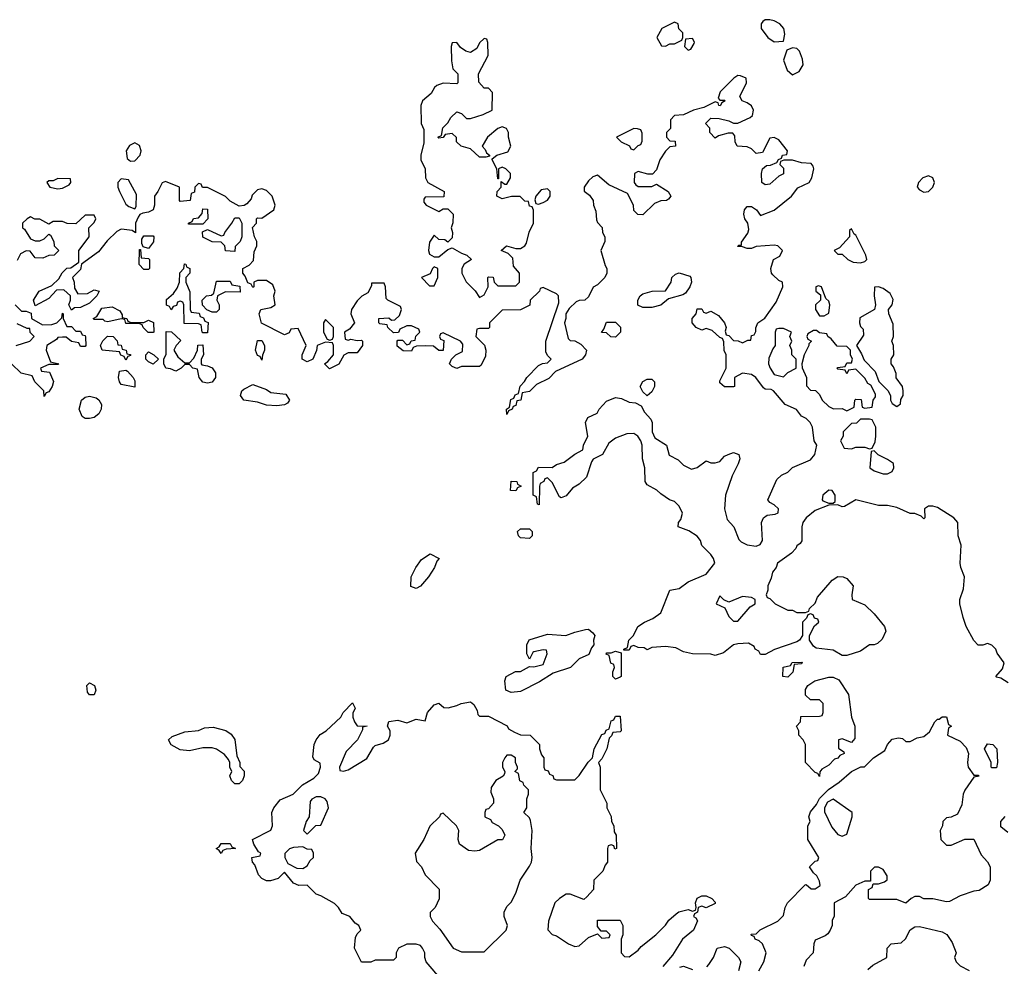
# Model space of a CAD drawing. Header units: inches. Extents: x 2380249 to 2585472, y 382747 to 546448.
# Tile 549 of 626: x 2535122 to 2539465, y 481650 to 485829. Entities that reach past the tile are written whole.
import ezdxf

# ---------------------------------------------------------------- set-up
doc = ezdxf.new("R2010")
doc.units = ezdxf.units.IN
doc.header["$MEASUREMENT"] = 0
doc.layers.add('C5438', color=7, linetype='Continuous')

msp = doc.modelspace()

# ---------------------------------------------------------------- linework, layer by layer
at = {"layer": 'C5438', "color": 4, "elevation": 36}
for points in [[(2538010, 485818), (2537954, 485790), (2537932, 485750), (2537952.7, 485712.7), (2537970, 485712), (2537990, 485722), (2538010, 485722), (2538042, 485738), (2538046, 485750), (2538046, 485770), (2538028.4, 485788.4), (2538026, 485810)], [(2538430, 485828.7), (2538410, 485828), (2538399.6, 485820.4), (2538392, 485810), (2538392, 485790), (2538422, 485750), (2538450, 485731.3), (2538490, 485734), (2538496, 485764), (2538492.7, 485790), (2538474, 485810), (2538450, 485824)], [(2537170, 485746), (2537150, 485726), (2537138.8, 485701.2), (2537110, 485684), (2537089.3, 485689.3), (2537066, 485706), (2537050, 485728), (2537030, 485726), (2537024.7, 485710), (2537026.8, 485646.8), (2537032, 485612), (2537054, 485590), (2537054, 485550), (2537050, 485546), (2536990, 485548.7), (2536962, 485538), (2536952, 485530), (2536936.9, 485503.1), (2536898, 485470), (2536891.3, 485450), (2536892, 485370), (2536903.6, 485343.6), (2536904.7, 485284.7), (2536890.5, 485230), (2536890.5, 485210.5), (2536910.8, 485170), (2536911, 485130), (2536922, 485110), (2536994, 485070), (2536992.7, 485047.3), (2536910, 485046), (2536903.6, 485036.4), (2536903.6, 485023.6), (2536914, 485010), (2536970, 484982), (2536990, 484994), (2537010, 484994), (2537034, 484970), (2537031.6, 484931.6), (2537024.7, 484910), (2537031.3, 484890), (2537030, 484866), (2537010, 484846), (2536996.4, 484856.4), (2536970, 484858), (2536950, 484878), (2536930, 484846), (2536924.7, 484810), (2536930, 484794), (2536950, 484782), (2536970, 484782), (2537010, 484814), (2537030, 484822), (2537070, 484798), (2537094, 484790), (2537114, 484770), (2537082, 484750), (2537072, 484730), (2537071.3, 484710), (2537091.6, 484671.6), (2537131.3, 484631.3), (2537150, 484602), (2537170, 484614), (2537188, 484650), (2537186, 484690), (2537190, 484694), (2537210, 484692), (2537214, 484670), (2537230, 484654), (2537310, 484654), (2537326, 484670), (2537326, 484710), (2537300.4, 484740.4), (2537296.4, 484776.4), (2537276.4, 484796.4), (2537246, 484810), (2537269, 484831), (2537310, 484818), (2537330, 484818), (2537349.1, 484830.9), (2537357.2, 484842.8), (2537368.9, 484891.1), (2537388, 484930), (2537387.3, 484987.3), (2537382, 485002), (2537370, 485006), (2537366, 485026), (2537350, 485028), (2537328.7, 485048.7), (2537291.1, 485048.9), (2537250, 485038), (2537226, 485050), (2537228, 485070), (2537246, 485090), (2537246, 485114), (2537262, 485102), (2537270, 485102), (2537286, 485130), (2537286, 485150), (2537266, 485170), (2537250, 485178), (2537234, 485170), (2537234, 485126), (2537230, 485126), (2537226, 485170), (2537206, 485210), (2537206, 485214), (2537226, 485230), (2537275.3, 485244.7), (2537288, 485270), (2537278, 485310), (2537278, 485330), (2537268.4, 485348.4), (2537250, 485355.3), (2537230, 485348.7), (2537184.7, 485310), (2537162, 485270), (2537175.3, 485255.3), (2537181, 485241), (2537194, 485230), (2537194, 485226), (2537178, 485222), (2537150, 485222), (2537110, 485258), (2537068.7, 485270), (2537048.7, 485290), (2537048, 485308), (2537030, 485326), (2536998, 485322), (2536990, 485308), (2536970, 485306), (2536966, 485310), (2536982, 485318), (2536988.4, 485351.6), (2537010, 485374), (2537023.1, 485396.9), (2537050, 485422), (2537070, 485414), (2537092.7, 485392.7), (2537110, 485392), (2537166, 485410), (2537206, 485430), (2537207.3, 485507.3), (2537190, 485526), (2537170, 485526), (2537147.3, 485552.7), (2537146, 485590), (2537188, 485670), (2537187.3, 485727.3), (2537182, 485742)], [(2538090, 485746), (2538058, 485742), (2538054, 485710), (2538070, 485694), (2538082, 485698), (2538096.4, 485723.6), (2538098, 485730)], [(2538530, 485704), (2538506, 485694), (2538491.3, 485650), (2538506.4, 485606.4), (2538530, 485584.7), (2538560.2, 485599.8), (2538577.2, 485630), (2538574.8, 485654.8), (2538561.2, 485690), (2538550, 485701.2)], [(2537830, 485348), (2537754, 485310), (2537774, 485290), (2537811.6, 485271.6), (2537818, 485258), (2537830, 485254), (2537850, 485274), (2537862, 485278), (2537867.3, 485292.7), (2537867.3, 485327.3), (2537862, 485342), (2537847.3, 485347.3)], [(2535630, 485285.2), (2535606, 485274), (2535591, 485250), (2535596, 485216), (2535610, 485204.7), (2535630, 485206), (2535653.2, 485230), (2535658, 485250), (2535650, 485274)], [(2535290, 485128), (2535270, 485118), (2535250, 485118), (2535242, 485110), (2535254, 485090), (2535290, 485082), (2535310, 485084.7), (2535340.4, 485099.6), (2535348, 485110), (2535346, 485126)], [(2535570, 485126), (2535554, 485110), (2535554, 485090), (2535562, 485070), (2535590, 485014), (2535603.6, 485003.6), (2535630, 484994), (2535635.3, 485004.7), (2535636.5, 485056.5), (2535602, 485122)], [(2539130, 485139.3), (2539104.7, 485130), (2539086, 485110), (2539081, 485090), (2539090, 485078), (2539110, 485066.8), (2539130, 485071), (2539149, 485090), (2539157.2, 485110), (2539148.7, 485130)], [(2537450, 485082), (2537422, 485078), (2537398, 485050), (2537394, 485034), (2537398, 485018), (2537410, 485014), (2537430, 485022), (2537450, 485032), (2537462, 485050), (2537462, 485070)], [(2535866, 484926), (2535866, 484930), (2535882, 484938), (2535888.4, 484951.6), (2535910, 484954), (2535927.3, 484972.7), (2535930, 484994), (2535950, 484992), (2535952, 484950), (2535930, 484926)], [(2536070, 484806), (2536030, 484808), (2536026, 484830), (2536010, 484846), (2535970, 484848), (2535930, 484868), (2535928.4, 484891.6), (2535950, 484902), (2536010, 484874), (2536022, 484878), (2536026, 484890), (2536058, 484930), (2536070, 484954), (2536090, 484954), (2536102, 484930), (2536102, 484870), (2536094, 484850), (2536072.7, 484827.3)], [(2538790, 484906), (2538782, 484898), (2538782, 484870), (2538738, 484822), (2538714, 484810), (2538730, 484794), (2538750, 484794), (2538774, 484770), (2538798, 484758), (2538830, 484756), (2538850, 484762), (2538858, 484770), (2538854, 484790), (2538810, 484878), (2538802, 484882)], [(2535690, 484818), (2535666, 484826), (2535660.4, 484840.4), (2535660.4, 484859.6), (2535670, 484874), (2535710, 484874), (2535714, 484870), (2535711.6, 484848.4)], [(2535670, 484726), (2535648.4, 484748.4), (2535650, 484814), (2535654, 484814), (2535658, 484778), (2535690, 484774), (2535694, 484770), (2535694, 484730), (2535690, 484726)], [(2535930, 484446), (2535926, 484450), (2535922, 484482), (2535910, 484486), (2535847.3, 484487.3), (2535846, 484570), (2535842, 484582), (2535830, 484586), (2535818, 484582), (2535812.7, 484567.3), (2535798, 484562), (2535790, 484548), (2535782, 484562), (2535768.9, 484568.9), (2535770, 484594), (2535800.4, 484619.6), (2535816.4, 484643.6), (2535826, 484670), (2535828.4, 484711.6), (2535846, 484730), (2535848.4, 484751.6), (2535854, 484750), (2535858, 484738), (2535872, 484730), (2535872, 484710), (2535854, 484690), (2535854, 484670), (2535872.7, 484627.3), (2535874, 484550), (2535878, 484538), (2535912.7, 484532.7), (2535918, 484518), (2535932.7, 484512.7), (2535938, 484498), (2535952.7, 484492.7), (2535950, 484446)], [(2536950, 484738), (2536942, 484730), (2536932.7, 484707.3), (2536894, 484690), (2536930, 484654), (2536950, 484654), (2536966, 484690), (2536966, 484730)], [(2536094, 484626), (2536030, 484628), (2535994, 484610), (2535992, 484590), (2536002, 484570), (2536002, 484550), (2535990, 484538), (2535970, 484538), (2535947.3, 484547.3), (2535928, 484568), (2535926, 484590), (2535946, 484610), (2535968, 484612), (2535978, 484622), (2535990, 484674), (2536050, 484674), (2536058, 484658), (2536092.7, 484652.7)], [(2537870, 484558), (2537848, 484568), (2537848.7, 484590), (2537858, 484610), (2537870, 484618), (2537911, 484631), (2537970, 484632), (2537995.3, 484670), (2537998, 484690), (2538014.6, 484705.4), (2538030.7, 484710.7), (2538076.9, 484696.9), (2538082, 484690), (2538084.7, 484670), (2538078, 484650), (2538058, 484622), (2538046.4, 484613.6), (2537983.6, 484596.4), (2537950, 484568.7), (2537910, 484558)], [(2538645.4, 484654.6), (2538634, 484650), (2538634, 484630), (2538654, 484614), (2538654, 484590), (2538632, 484570), (2538632, 484550), (2538650, 484522), (2538670, 484522), (2538690, 484534), (2538695.3, 484570), (2538690, 484586), (2538678, 484598), (2538658, 484650)], [(2538910, 484649), (2538892, 484648), (2538890.8, 484610), (2538896, 484570), (2538892, 484550), (2538827.1, 484512.9), (2538826, 484490), (2538830, 484474), (2538842, 484462), (2538843.6, 484436.4), (2538812, 484390), (2538834.4, 484354.4), (2538846, 484326), (2538895.3, 484275.3), (2538911.1, 484231.1), (2538951.3, 484191.3), (2538962, 484170), (2538962, 484150), (2538970, 484134), (2538990, 484122), (2539007.3, 484132.7), (2539008.4, 484151.6), (2539018, 484170), (2539018, 484190), (2539015.3, 484210), (2538988.4, 484248.4), (2538987.3, 484267.3), (2538976.4, 484296.4), (2538966, 484310), (2538966, 484330), (2538978, 484350), (2538975.3, 484390), (2538968, 484410), (2538975.3, 484430), (2538974.6, 484485.4), (2538955.3, 484530), (2538954, 484550), (2538969.5, 484570.5), (2538974, 484594), (2538960.7, 484620.7), (2538930, 484642.7)], [(2535670, 484492), (2535690, 484502), (2535711.6, 484491.6), (2535714, 484450), (2535710, 484448), (2535688.4, 484448.4), (2535666, 484470), (2535662, 484482), (2535647.3, 484487.3), (2535590, 484488), (2535586, 484506), (2535570, 484508), (2535510, 484495.3), (2535498, 484498), (2535490, 484506), (2535450, 484506), (2535446, 484510), (2535462, 484518), (2535484.7, 484555.3), (2535530, 484561), (2535563.6, 484543.6), (2535574, 484526), (2535574, 484514), (2535594, 484510), (2535598, 484498), (2535612.7, 484492.7)], [(2536470, 484506), (2536462, 484490), (2536462, 484450), (2536478, 484418), (2536490, 484414), (2536502, 484418), (2536506, 484430), (2536506, 484470)], [(2537750, 484428), (2537728.4, 484428.4), (2537710, 484446), (2537687.3, 484447.3), (2537698, 484462), (2537710, 484494), (2537750, 484494), (2537771.6, 484471.6), (2537772, 484450)], [(2538490, 484466), (2538470, 484466), (2538458, 484462), (2538454, 484450), (2538454, 484390), (2538443.6, 484376.4), (2538425.4, 484334.6), (2538424.7, 484310), (2538431.3, 484290), (2538450, 484262), (2538490, 484252), (2538510, 484272), (2538546, 484290), (2538546, 484330), (2538528, 484350), (2538528, 484370), (2538518, 484390), (2538528, 484410), (2538518, 484430), (2538526, 484450)], [(2538636.4, 484456.4), (2538623.6, 484456.4), (2538598, 484442), (2538594, 484430), (2538598, 484418), (2538614, 484410), (2538602, 484398), (2538602, 484390), (2538582, 484350), (2538572, 484310), (2538572.7, 484292.7), (2538592, 484250), (2538592.7, 484212.7), (2538610, 484194), (2538632, 484192), (2538650, 484174), (2538662, 484150), (2538690, 484122), (2538711.6, 484111.6), (2538750, 484112), (2538770, 484102), (2538802, 484118), (2538806, 484150), (2538810, 484154), (2538832.7, 484152.7), (2538838, 484118), (2538850, 484114), (2538882, 484118), (2538886, 484150), (2538896.4, 484163.6), (2538896.4, 484176.4), (2538875.3, 484215.3), (2538863.1, 484223.1), (2538850, 484246), (2538810, 484286), (2538778, 484282), (2538770, 484266), (2538762, 484282), (2538730, 484286), (2538726, 484290), (2538730, 484294), (2538762, 484298), (2538770, 484314), (2538790, 484314), (2538795.3, 484330), (2538786, 484350), (2538786, 484370), (2538770, 484386), (2538727.3, 484387.3), (2538700.4, 484420.4), (2538686, 484430), (2538682, 484442), (2538650, 484446)], [(2535590, 484326), (2535582, 484342), (2535567.3, 484347.3), (2535562, 484362), (2535486, 484370), (2535478, 484390), (2535489.1, 484410.9), (2535508.9, 484431.1), (2535534, 484430), (2535551.6, 484411.6), (2535554, 484394), (2535570, 484392), (2535574, 484374), (2535592, 484370), (2535594, 484354), (2535611.1, 484351.1), (2535610, 484346), (2535598, 484342)], [(2535850, 484314), (2535870, 484314), (2535890, 484334), (2535906, 484370), (2535908, 484392), (2535930, 484394), (2535932, 484350), (2535922, 484330), (2535922, 484310), (2535924.7, 484304.7), (2535950, 484301), (2535970, 484291.3), (2535986, 484270), (2535986, 484250), (2535970, 484228.7), (2535950, 484224), (2535929.1, 484229.1), (2535914, 484250), (2535906, 484286), (2535886, 484290), (2535870, 484306), (2535850, 484306), (2535834, 484290), (2535810, 484278), (2535787.3, 484287.3), (2535766, 484290), (2535758, 484310), (2535758, 484330), (2535767.3, 484352.7), (2535768, 484452), (2535791.6, 484451.6), (2535832, 484412), (2535812, 484390), (2535802, 484370), (2535819.8, 484339.8)], [(2536190, 484326), (2536182, 484342), (2536170, 484346), (2536162, 484370), (2536170, 484412), (2536190, 484412), (2536202, 484390), (2536202, 484370), (2536192.7, 484347.3)], [(2535710, 484308), (2535690, 484318), (2535678, 484330), (2535678, 484350), (2535690, 484362), (2535714, 484350), (2535734, 484330)], [(2535630, 484206), (2535570, 484218), (2535562, 484230), (2535558, 484250), (2535562, 484278), (2535590, 484282), (2535596.9, 484276.9), (2535622, 484250), (2535630, 484234)], [(2537890, 484168), (2537870, 484186), (2537858, 484210), (2537870, 484232), (2537890, 484242), (2537910, 484242), (2537922, 484230), (2537922, 484210), (2537910, 484186)], [(2536256.3, 484123.7), (2536210, 484127.6), (2536170, 484140.7), (2536110, 484149.2), (2536095.3, 484170), (2536102, 484190), (2536110, 484198), (2536150, 484218), (2536210, 484196), (2536230, 484182.8), (2536295.3, 484175.3), (2536312, 484150), (2536303.6, 484136.4), (2536290, 484129.2)], [(2535430, 484068), (2535410, 484068.7), (2535397.2, 484077.2), (2535384, 484110), (2535394, 484150), (2535410, 484162.8), (2535430, 484166.8), (2535459.1, 484159.1), (2535470.8, 484150.8), (2535482.8, 484130), (2535480.7, 484110), (2535470.5, 484089.5), (2535450, 484073.2)], [(2538870, 484066), (2538830, 484066), (2538812.7, 484047.3), (2538790, 484046), (2538754, 484010), (2538754, 483990), (2538742, 483970), (2538758, 483938), (2538790, 483934), (2538810, 483942), (2538850, 483942), (2538870, 483934), (2538882, 483938), (2538894.6, 483965.4), (2538898, 483990), (2538898, 484030), (2538882, 484062)], [(2538890, 483926), (2538878, 483922), (2538872, 483850), (2538890, 483838), (2538930, 483824.7), (2538950, 483824.7), (2538970, 483834), (2538978, 483850), (2538975.3, 483870), (2538950, 483888), (2538908, 483908)], [(2537310, 483748.7), (2537286, 483750), (2537290, 483792), (2537314, 483790), (2537318, 483778), (2537334, 483770), (2537318, 483762)], [(2538690, 483752.7), (2538664.7, 483730), (2538662, 483710), (2538664.7, 483704.7), (2538690, 483694), (2538710, 483694), (2538718, 483702), (2538718, 483730), (2538706, 483750)], [(2537370, 483538), (2537330, 483542), (2537322, 483550), (2537318, 483570), (2537330, 483582), (2537370, 483582), (2537382, 483570), (2537382, 483550)], [(2536870, 483318), (2536847.3, 483327.3), (2536848.7, 483370), (2536868.7, 483410), (2536893.6, 483446.4), (2536931.6, 483471.6), (2536971.3, 483450), (2536961, 483439), (2536951, 483410), (2536924.7, 483370), (2536890, 483328)], [(2538210, 483286), (2538194, 483250), (2538232, 483232), (2538250, 483194), (2538270, 483174), (2538290, 483174), (2538343.1, 483236.9), (2538366, 483250), (2538366, 483270), (2538350, 483278), (2538310, 483282), (2538250, 483258), (2538227.3, 483267.3)], [(2537290, 482859), (2537266, 482870), (2537262, 482910), (2537268, 482930), (2537308.9, 482951.1), (2537330, 482952), (2537370, 482974), (2537390, 482972), (2537430, 482982), (2537448, 483030), (2537446, 483046), (2537430, 483048), (2537390, 483038), (2537384.7, 483035.3), (2537370, 483006), (2537358, 483030), (2537358, 483070), (2537368.7, 483091.3), (2537450, 483116), (2537530, 483110.8), (2537570, 483126), (2537616.9, 483136.9), (2537630, 483138), (2537650, 483122), (2537658, 483110), (2537652, 483090), (2537654, 483070), (2537643.6, 483056.4), (2537632.7, 483027.3), (2537590, 483008), (2537550.7, 482969.3), (2537475.3, 482944.7), (2537414.4, 482905.6), (2537330, 482864)], [(2537750, 482918), (2537738, 482930), (2537738, 482950), (2537746, 482970), (2537742, 482982), (2537728.4, 482988.4), (2537722, 483022), (2537708, 483028), (2537710, 483034), (2537730, 483034), (2537750, 483042), (2537774, 483034), (2537774, 482930), (2537770, 482926)], [(2538510, 482926), (2538488, 482930), (2538488.9, 482971.1), (2538522, 482978), (2538528.4, 482991.6), (2538572.7, 482992.7), (2538570, 482986), (2538538, 482982), (2538531.6, 482948.4)], [(2535430, 482848), (2535420.4, 482860.4), (2535418, 482890), (2535430, 482902), (2535451.3, 482890), (2535458, 482870), (2535450, 482848)], [(2538790, 482638), (2538750, 482654), (2538734, 482650), (2538732.7, 482612.7), (2538756.9, 482596.9), (2538758, 482590), (2538739.8, 482580.2), (2538730, 482569.2), (2538715.3, 482564.7), (2538690, 482538), (2538659.6, 482520.4), (2538651.3, 482508.7), (2538650, 482488.7), (2538642, 482502), (2538630, 482506), (2538588, 482550), (2538588, 482630), (2538578, 482650), (2538558, 482670), (2538558, 482690), (2538548, 482710), (2538566, 482730), (2538567.3, 482752.7), (2538650, 482754), (2538662, 482758), (2538666, 482770), (2538666, 482810), (2538650, 482826), (2538610, 482826), (2538587.3, 482847.3), (2538588.4, 482871.6), (2538598, 482890), (2538629.2, 482910.8), (2538690, 482926), (2538710, 482926), (2538734.4, 482914.4), (2538778, 482850), (2538791.3, 482750), (2538806, 482710), (2538804.7, 482655.3)], [(2536070, 482455.3), (2536055.3, 482470), (2536049, 482491), (2536058, 482510), (2536048.9, 482528.9), (2536048.7, 482550), (2536043.1, 482563.1), (2536024.7, 482584.7), (2535990, 482608.7), (2535970, 482615.3), (2535930, 482615.3), (2535870, 482602), (2535830, 482605.2), (2535790, 482628.7), (2535778, 482650), (2535794.6, 482665.4), (2535850, 482686), (2535910, 482691.3), (2535936.4, 482703.6), (2535974.6, 482705.4), (2536030.8, 482690.8), (2536054.8, 482674.8), (2536070.8, 482650.8), (2536079.6, 482579.6), (2536092, 482550), (2536092.7, 482532.7), (2536111.6, 482511.6), (2536111.3, 482491.3), (2536104.7, 482470), (2536090, 482455.3)], [(2539410, 482526), (2539406, 482530), (2539406, 482550), (2539378, 482610), (2539390, 482632), (2539414, 482630), (2539432, 482610), (2539434, 482550), (2539430, 482526)], [(2537290, 482582), (2537270, 482582), (2537261, 482570), (2537252, 482550), (2537252, 482530), (2537262, 482510), (2537259.6, 482500.4), (2537254, 482490), (2537222, 482470), (2537201, 482439), (2537199.6, 482419.6), (2537211.3, 482390), (2537212, 482370), (2537190, 482346), (2537178, 482342), (2537174, 482330), (2537174, 482310), (2537198, 482298), (2537205.4, 482285.4), (2537234, 482270), (2537250, 482254), (2537262, 482230), (2537251.1, 482208.9), (2537230, 482208), (2537150, 482162), (2537130, 482159), (2537102, 482162), (2537062, 482190), (2537055.3, 482210), (2537058, 482250), (2537048, 482270), (2536990, 482326), (2536978, 482322), (2536974, 482310), (2536931.1, 482268.9), (2536904.7, 482210), (2536866, 482150), (2536872.7, 482112.7), (2536894, 482090), (2536910, 482054), (2536971.6, 481991.6), (2536971.6, 481948.4), (2536954, 481910), (2536932.7, 481887.3), (2536932, 481870), (2536942, 481850), (2536974.8, 481814.8), (2537034, 481730), (2537070, 481714), (2537170, 481714), (2537268, 481810), (2537274, 481830), (2537258, 481870), (2537258, 481890), (2537270, 481914), (2537290, 481934), (2537310, 481974), (2537328.7, 482030), (2537370, 482092), (2537379, 482110), (2537382, 482130), (2537378, 482170), (2537382, 482250), (2537374.6, 482294.6), (2537370, 482306), (2537346, 482330), (2537358, 482350), (2537358, 482390), (2537366, 482410), (2537366, 482430), (2537346, 482450), (2537342, 482462), (2537328.4, 482468.4), (2537322, 482502), (2537306, 482510), (2537318, 482522), (2537318, 482530), (2537308, 482550), (2537308, 482570)], [(2536450, 482398), (2536430, 482398), (2536410, 482388), (2536402.8, 482377.2), (2536398, 482310), (2536384.7, 482290), (2536374, 482250), (2536390, 482234), (2536428.4, 482271.6), (2536450, 482274), (2536484, 482350), (2536478, 482378), (2536468.9, 482388.9)], [(2538710, 482388.7), (2538684.5, 482375.5), (2538671.3, 482350), (2538671.6, 482331.6), (2538704.5, 482264.5), (2538730, 482232), (2538750, 482224.7), (2538770, 482234), (2538794, 482310), (2538794, 482330)], [(2536010, 482148), (2536002, 482162), (2535988, 482170), (2536002, 482178), (2536010, 482192), (2536050, 482192), (2536058, 482178), (2536074, 482170), (2536032.7, 482167.3), (2536018, 482162)], [(2536370, 482178), (2536330, 482175.3), (2536311.1, 482168.9), (2536291.6, 482148.4), (2536291.3, 482130), (2536304.7, 482104.7), (2536343.6, 482083.6), (2536370, 482082), (2536390, 482094), (2536403.1, 482116.9), (2536418, 482130), (2536418, 482150), (2536410, 482166), (2536390, 482168)]]:
    msp.add_lwpolyline(points, close=True, dxfattribs=at)
for points in [[(2539482, 482902), (2539450, 482922), (2539430, 482926), (2539428, 482930), (2539457, 482963), (2539464, 482990), (2539432.5, 483032.5), (2539428, 483050), (2539410, 483068), (2539390, 483075.3), (2539370, 483068), (2539350, 483068), (2539330, 483088), (2539296, 483150), (2539282.7, 483190), (2539269, 483250), (2539269, 483270), (2539284.1, 483315.9), (2539289.4, 483370), (2539272.7, 483410), (2539269.3, 483430), (2539275.1, 483510), (2539261.2, 483550), (2539259, 483610), (2539242, 483630), (2539170, 483675.3), (2539150, 483682), (2539130, 483682), (2539112, 483670), (2539114, 483630), (2539110, 483626), (2539098, 483638), (2539070, 483648.7), (2539048.9, 483648.9), (2538990, 483675.3), (2538950, 483684), (2538910, 483684), (2538810, 483708.7), (2538759.6, 483680.4), (2538750, 483678), (2538730, 483688), (2538690, 483686), (2538630, 483662), (2538591.3, 483630), (2538576, 483610), (2538571, 483590), (2538571.3, 483528.7), (2538563.6, 483516.4), (2538550, 483506), (2538545.4, 483494.6), (2538526.4, 483473.6), (2538464.7, 483430), (2538458, 483410), (2538442, 483390), (2538436.9, 483363.1), (2538422, 483330), (2538422, 483310), (2538414, 483290), (2538418, 483278), (2538430, 483274), (2538454, 483250), (2538510, 483222), (2538530, 483222), (2538550, 483212), (2538587.3, 483212.7), (2538602, 483218), (2538606, 483230), (2538630, 483254), (2538640.2, 483279.8), (2538705.6, 483354.4), (2538730, 483371.3), (2538754, 483370), (2538770, 483362), (2538798, 483330), (2538792, 483290), (2538794, 483270), (2538850, 483246), (2538890, 483206), (2538936, 483150), (2538942, 483130), (2538925.4, 483094.6), (2538905.4, 483074.6), (2538891.3, 483068.7), (2538870, 483068.7), (2538830, 483042), (2538770, 483022), (2538750, 483022), (2538710, 483045.2), (2538635.3, 483055.3), (2538623.1, 483063.1), (2538606, 483090), (2538606, 483110), (2538627.3, 483152.7), (2538646, 483170), (2538642, 483182), (2538627.3, 483187.3), (2538622, 483202), (2538610, 483206), (2538598, 483202), (2538592.7, 483187.3), (2538574, 483170), (2538574, 483110), (2538562, 483090), (2538550, 483082), (2538451.1, 483048.9), (2538410, 483026), (2538390, 483026), (2538382, 483042), (2538366, 483050), (2538362, 483062), (2538336.4, 483076.4), (2538290, 483074), (2538270, 483068.7), (2538225.4, 483034.6), (2538190, 483022), (2538170, 483028), (2538089.1, 483029.1), (2538050, 483038), (2538016.4, 483056.4), (2537970, 483062), (2537910, 483058), (2537890, 483048), (2537876.4, 483056.4), (2537850, 483058), (2537830, 483066), (2537818, 483062), (2537810, 483046), (2537786, 483046), (2537786, 483050), (2537802, 483058), (2537808, 483090), (2537828.9, 483111.1), (2537848, 483150), (2537878, 483170), (2537915.1, 483184.9), (2537949, 483211), (2537988.9, 483311.1), (2538030, 483318), (2538070, 483346.8), (2538150, 483381), (2538188, 483430), (2538182, 483450), (2538170, 483468), (2538130, 483508), (2538124, 483530), (2538110, 483548.7), (2538072.9, 483572.9), (2538026, 483590), (2538028, 483610), (2538037.2, 483622.8), (2538045.2, 483650), (2538030, 483682), (2538010, 483702), (2537988, 483710), (2537950, 483735.3), (2537932.7, 483752.7), (2537890, 483775.3), (2537881.2, 483790), (2537879, 483850), (2537868.7, 483890), (2537868, 483950), (2537862, 483970), (2537848, 483990), (2537830, 484002), (2537799.6, 484000.4), (2537750, 483982), (2537719.8, 483960.2), (2537692, 483910), (2537651.6, 483888.4), (2537643.6, 483876.4), (2537622, 483810), (2537590, 483778), (2537559.6, 483760.4), (2537532.7, 483727.3), (2537510, 483718), (2537503.1, 483723.1), (2537470, 483786), (2537450, 483806), (2537438, 483802), (2537434, 483790), (2537418, 483782), (2537414, 483770), (2537412.7, 483687.3), (2537406, 483690), (2537402, 483722), (2537386, 483730), (2537386, 483830), (2537402, 483838), (2537410, 483854), (2537470, 483852), (2537490, 483864.7), (2537524, 483876), (2537570, 483911.3), (2537606, 483930), (2537608, 483950), (2537628, 483990), (2537618, 484050), (2537627.3, 484072.7), (2537668.4, 484091.6), (2537678, 484110), (2537710, 484144.7), (2537750, 484161), (2537776.8, 484156.8), (2537810, 484141), (2537838, 484138), (2537863.6, 484123.6), (2537876.9, 484096.9), (2537905.4, 484065.4), (2537911.3, 484050), (2537911.3, 484010), (2537922.8, 483982.8), (2537974, 483950), (2537987.1, 483907.1), (2538025.4, 483885.4), (2538050, 483862), (2538084.7, 483844.7), (2538110, 483852), (2538150, 483882), (2538170, 483872), (2538190, 483872), (2538210, 483878), (2538230, 483902), (2538246, 483910), (2538270, 483918), (2538294, 483910), (2538298, 483890), (2538291.1, 483868.9), (2538264.5, 483815.5), (2538234.8, 483730), (2538231, 483670), (2538242, 483622), (2538271, 483590), (2538294.4, 483534.4), (2538304, 483524), (2538330, 483511), (2538370, 483504.7), (2538388.4, 483511.6), (2538398, 483530), (2538394, 483610), (2538402, 483630), (2538418, 483642), (2538454, 483646), (2538467.3, 483652.7), (2538468, 483670), (2538450, 483688), (2538430, 483698), (2538422, 483710), (2538461.2, 483798.8), (2538481.2, 483818.8), (2538510, 483832), (2538530, 483852), (2538610, 483886), (2538628.7, 483910), (2538638, 483950), (2538626, 483970), (2538618, 484030), (2538608, 484050), (2538590, 484068), (2538570, 484078), (2538548.4, 484108.4), (2538498, 484130), (2538446, 484190), (2538436.4, 484196.4), (2538410, 484198), (2538403.1, 484203.1), (2538368, 484250), (2538350, 484262), (2538310, 484268), (2538274, 484250), (2538274, 484210), (2538270, 484208), (2538230, 484208.7), (2538210, 484226), (2538210, 484234), (2538238, 484290), (2538238, 484350), (2538228.9, 484368.9), (2538227.3, 484407.3), (2538222, 484422), (2538210, 484426), (2538176.4, 484456.4), (2538150, 484466), (2538130, 484458), (2538106, 484470), (2538088, 484490), (2538088, 484510), (2538106, 484530), (2538110, 484552), (2538130, 484552), (2538138, 484538), (2538150, 484534), (2538170, 484542), (2538203.6, 484523.6), (2538230.9, 484490.9), (2538238, 484470), (2538234, 484454), (2538238, 484438), (2538250, 484434), (2538270, 484412), (2538291.1, 484411.1), (2538310, 484402), (2538334, 484414), (2538346, 484414), (2538350, 484434), (2538362, 484438), (2538368, 484452), (2538368, 484468), (2538378, 484490), (2538408.4, 484511.6), (2538433.6, 484546.4), (2538458, 484582), (2538488, 484650), (2538486, 484670), (2538470, 484678), (2538443.1, 484703.1), (2538438, 484710), (2538435.3, 484730), (2538446, 484770), (2538474.6, 484785.4), (2538486, 484810), (2538466, 484830), (2538450, 484834), (2538370, 484828), (2538350, 484818), (2538330, 484818), (2538310, 484826), (2538288, 484828), (2538294, 484834), (2538306, 484834), (2538306, 484846), (2538333.6, 484886.4), (2538338, 484902), (2538334, 484930), (2538320.9, 484950), (2538316, 484970), (2538319, 484990), (2538330, 485004.7), (2538350, 485004.7), (2538371.3, 484990), (2538390, 484964.7), (2538450, 484987.3), (2538526.6, 485050), (2538554, 485086), (2538604, 485110), (2538615.1, 485130), (2538624, 485170), (2538622, 485182), (2538613.2, 485193.2), (2538570, 485197.2), (2538530, 485209), (2538492, 485208), (2538478, 485202), (2538474, 485190), (2538490, 485174), (2538491.1, 485148.9), (2538470, 485138), (2538430, 485102.7), (2538410, 485099), (2538395.3, 485110), (2538394, 485150), (2538398, 485170), (2538415.3, 485184.7), (2538434, 485186), (2538462, 485198), (2538468, 485212), (2538482, 485218), (2538486, 485230), (2538506, 485234), (2538508, 485250), (2538470, 485298), (2538450, 485308), (2538430, 485306), (2538398, 485242), (2538370, 485238), (2538350, 485258), (2538330, 485268), (2538286, 485270), (2538278, 485290), (2538276.4, 485316.4), (2538267.3, 485327.3), (2538247.3, 485327.3), (2538204.7, 485315.3), (2538190, 485306), (2538166, 485330), (2538166, 485350), (2538146, 485370), (2538170, 485394), (2538207.3, 485392.7), (2538250, 485382), (2538270, 485372), (2538290, 485372), (2538343.1, 485396.9), (2538353.6, 485406.4), (2538358, 485430), (2538348.9, 485448.9), (2538330, 485462), (2538308, 485470), (2538298, 485490), (2538328, 485550), (2538326, 485570), (2538300.4, 485580.4), (2538290, 485582), (2538272, 485570), (2538212, 485510), (2538202, 485482), (2538210, 485474), (2538230, 485474), (2538234, 485470), (2538218, 485462), (2538211.6, 485448.4), (2538206, 485450), (2538202, 485462), (2538190, 485466), (2538139.6, 485440.4), (2538094, 485430), (2538050, 485408), (2538010, 485406), (2537992.7, 485387.3), (2537992, 485348), (2537974, 485330), (2537974, 485310), (2537990, 485294), (2538012.7, 485292.7), (2538014, 485270), (2537990, 485268), (2537970, 485248), (2537944.7, 485210), (2537930, 485166), (2537912.7, 485147.3), (2537892.7, 485147.3), (2537850, 485158), (2537834, 485150), (2537832, 485110), (2537839.6, 485099.6), (2537850, 485092), (2537910, 485092), (2537930, 485102), (2537982, 485070), (2537994, 485050), (2537983.6, 485036.4), (2537974, 485030), (2537950, 485029), (2537922, 485018), (2537870, 484968), (2537848.9, 484968.9), (2537830, 484986), (2537828.7, 485010), (2537802, 485062), (2537720.2, 485100.2), (2537670, 485142), (2537650, 485135.3), (2537630, 485118), (2537611.3, 485090), (2537611.6, 485071.6), (2537634.4, 485054.4), (2537651.3, 485030), (2537652, 485010), (2537663.6, 484983.6), (2537665.4, 484945.4), (2537670, 484934), (2537691.6, 484911.6), (2537692, 484890), (2537702, 484870), (2537702, 484850), (2537684.7, 484810), (2537703.6, 484743.6), (2537711.3, 484730), (2537711.3, 484710), (2537702, 484690), (2537670, 484658), (2537651.3, 484648.7), (2537630, 484606), (2537614, 484590), (2537590, 484588.7), (2537576.9, 484583.1), (2537545.4, 484554.6), (2537531.3, 484530), (2537531.3, 484510), (2537524.7, 484490), (2537541, 484421), (2537550, 484412), (2537570, 484411.3), (2537596.9, 484396.9), (2537622, 484370), (2537618, 484350), (2537602, 484330), (2537484.7, 484275.3), (2537455.3, 484244.7), (2537402, 484218), (2537370, 484188), (2537338, 484182), (2537332, 484150), (2537314, 484146), (2537310, 484126), (2537298, 484122), (2537294, 484110), (2537278, 484102), (2537270, 484086), (2537268.7, 484110), (2537282, 484118), (2537288.4, 484151.6), (2537302, 484158), (2537307.3, 484172.7), (2537322, 484178), (2537328.7, 484211.3), (2537348.4, 484231.6), (2537358, 484250), (2537410, 484302), (2537428.4, 484311.6), (2537450, 484314), (2537466, 484330), (2537450, 484346), (2537443.1, 484363.1), (2537442, 484410), (2537500.4, 484579.6), (2537498, 484610), (2537490, 484618), (2537430, 484646), (2537418, 484642), (2537414, 484630), (2537374, 484590), (2537372, 484568), (2537330, 484548.7), (2537250, 484546), (2537194, 484490), (2537194, 484470), (2537190, 484466), (2537150, 484466), (2537138, 484462), (2537134, 484430), (2537172, 484392), (2537178, 484370), (2537176.9, 484343.1), (2537156.9, 484303.1), (2537150, 484298), (2537070, 484298), (2537050, 484289), (2537030, 484298), (2537018, 484310), (2537026, 484330), (2537046, 484350), (2537075.3, 484364.7), (2537076.4, 484396.4), (2537066, 484410), (2536990, 484446), (2536978, 484442), (2536974, 484430), (2536978, 484418), (2536992, 484412), (2536990, 484368), (2536970, 484368), (2536947.3, 484387.3), (2536910, 484388.7), (2536872.7, 484387.3), (2536858, 484382), (2536850, 484366), (2536812.7, 484367.3), (2536787.3, 484387.3), (2536786, 484410), (2536790, 484414), (2536810, 484414), (2536830, 484394), (2536842, 484398), (2536848.4, 484411.6), (2536866, 484414), (2536868.4, 484431.6), (2536886, 484450), (2536882, 484462), (2536850, 484478), (2536830, 484478), (2536798, 484462), (2536792.7, 484447.3), (2536770, 484446), (2536746, 484470), (2536742, 484482), (2536710, 484486), (2536706, 484490), (2536706, 484510), (2536750, 484512), (2536762, 484502), (2536776.4, 484503.6), (2536796.4, 484523.6), (2536806, 484550), (2536802, 484562), (2536746, 484590), (2536738, 484598), (2536735.3, 484650), (2536730, 484666), (2536674, 484666), (2536674, 484654), (2536656.9, 484623.1), (2536631.1, 484608.9), (2536610, 484588), (2536584.7, 484550), (2536582, 484530), (2536598, 484490), (2536576.9, 484463.1), (2536554, 484450), (2536558, 484418), (2536570, 484414), (2536582, 484418), (2536610, 484412), (2536630, 484414), (2536634, 484410), (2536634, 484390), (2536610, 484358), (2536570, 484358), (2536551.6, 484348.4), (2536530, 484308), (2536488, 484288), (2536466, 484310), (2536480.4, 484319.6), (2536506, 484350), (2536506, 484390), (2536502, 484402), (2536470, 484406), (2536434, 484390), (2536431.6, 484368.4), (2536414, 484330), (2536390, 484318), (2536368, 484330), (2536368, 484350), (2536386, 484390), (2536350, 484466), (2536318, 484462), (2536310, 484446), (2536290, 484438), (2536188.9, 484488.9), (2536178, 484530), (2536186, 484550), (2536230, 484558), (2536248, 484570), (2536242, 484610), (2536248, 484630), (2536239, 484659), (2536210, 484678), (2536170, 484678), (2536154, 484670), (2536154, 484650), (2536150, 484646), (2536142, 484662), (2536127.3, 484667.3), (2536116.4, 484696.4), (2536106, 484710), (2536106, 484730), (2536134.6, 484745.4), (2536153.6, 484766.4), (2536156.4, 484803.6), (2536168, 484830), (2536168, 484850), (2536158, 484870), (2536148.4, 484911.6), (2536166, 484930), (2536166, 484950), (2536170, 484954), (2536190, 484952), (2536242, 484990), (2536248, 485010), (2536235.3, 485050), (2536210, 485074), (2536190, 485082), (2536170, 485078), (2536146.4, 485053.6), (2536142, 485038), (2536123.6, 485016.4), (2536111.6, 485008.4), (2536090, 485006), (2536050, 485028), (2536030, 485048), (2535950, 485088), (2535928, 485088), (2535922, 485102), (2535910, 485106), (2535894, 485090), (2535892.7, 485067.3), (2535878, 485062), (2535874, 485030), (2535830, 485026), (2535826, 485030), (2535826, 485090), (2535765.4, 485114.6), (2535750, 485108), (2535731.3, 485070), (2535716, 485050), (2535716, 485010), (2535710.8, 484989.2), (2535690, 484979), (2535664.7, 484975.3), (2535651.6, 484968.4), (2535643.6, 484956.4), (2535632, 484930), (2535632, 484888), (2535618, 484898), (2535583.1, 484903.1), (2535570, 484904), (2535550, 484894), (2535507.1, 484852.9), (2535470, 484804), (2535394, 484750), (2535390, 484726), (2535354, 484690), (2535362, 484670), (2535363.6, 484643.6), (2535378, 484618), (2535420.4, 484619.6), (2535450, 484636), (2535472, 484630), (2535462, 484610), (2535430, 484578), (2535390, 484558), (2535363.6, 484556.4), (2535350, 484546), (2535338, 484570), (2535346, 484590), (2535346, 484610), (2535316.4, 484636.4), (2535284.7, 484635.3), (2535250, 484598), (2535190, 484566), (2535182, 484590), (2535208, 484630), (2535264, 484656), (2535294.6, 484685.4), (2535309.1, 484710.9), (2535330, 484732), (2535347.3, 484732.7), (2535382, 484758), (2535382, 484810), (2535428, 484870), (2535426, 484910), (2535450, 484934), (2535458, 484950), (2535450, 484966), (2535410, 484966), (2535370, 484928), (2535331.6, 484928.4), (2535310, 484938), (2535270, 484938), (2535250, 484926), (2535210, 484948), (2535188.4, 484948.4), (2535170, 484958), (2535154, 484950), (2535134, 484930), (2535134, 484910), (2535143.6, 484903.6), (2535170, 484862), (2535190, 484852), (2535210, 484852), (2535230, 484862), (2535250, 484882), (2535258, 484878), (2535272, 484850), (2535274, 484830), (2535294, 484810), (2535274, 484790), (2535250, 484788), (2535223.6, 484776.4), (2535190, 484778), (2535167.3, 484807.3), (2535150, 484808), (2535125.4, 484794.6), (2535110, 484766)], [(2535102, 484570), (2535130, 484542), (2535150, 484542), (2535172.7, 484532.7), (2535174, 484510), (2535222, 484482), (2535263.6, 484483.6), (2535286, 484490), (2535308, 484512), (2535310, 484534), (2535314, 484530), (2535314, 484510), (2535330, 484474), (2535350, 484474), (2535370, 484454), (2535390, 484454), (2535398, 484438), (2535410, 484434), (2535412.7, 484427.3), (2535414, 484390), (2535410, 484386), (2535390, 484386), (2535382, 484402), (2535350, 484408), (2535327.3, 484427.3), (2535310, 484428), (2535290, 484426), (2535283.6, 484416.4), (2535242, 484390), (2535238, 484370), (2535258, 484318), (2535294, 484310), (2535290, 484306), (2535250, 484306), (2535214, 484290), (2535218, 484278), (2535252.7, 484272.7), (2535271, 484231), (2535264.7, 484210), (2535250, 484186), (2535238, 484182), (2535230, 484166), (2535228, 484190), (2535188, 484230), (2535176.4, 484256.4), (2535128.4, 484268.4), (2535086, 484310)], [(2535106, 484390), (2535166, 484410), (2535186, 484430), (2535168.4, 484448.4), (2535166, 484466), (2535154, 484466), (2535110, 484486)], [(2536984, 481590), (2536915.3, 481670), (2536909.1, 481689.1), (2536909, 481710), (2536899, 481730), (2536890, 481742), (2536870, 481748.7), (2536830, 481748.7), (2536792, 481730), (2536782, 481710), (2536782, 481690), (2536770, 481678), (2536690, 481678), (2536670, 481668.7), (2536630, 481668), (2536598, 481730), (2536603.1, 481776.9), (2536610, 481794), (2536626, 481810), (2536618, 481830), (2536601.2, 481841.2), (2536578, 481870), (2536544, 481884), (2536528, 481910), (2536510, 481928), (2536450, 481962), (2536429.2, 481969.2), (2536390, 482008), (2536352.7, 482007.3), (2536330, 482018), (2536290, 482066), (2536262, 482038), (2536228.4, 482028.4), (2536210, 482028), (2536190, 482038), (2536174.6, 482054.6), (2536159, 482099), (2536148, 482110), (2536146, 482130), (2536182, 482138), (2536186, 482150), (2536175.3, 482155.3), (2536154, 482190), (2536148, 482210), (2536229.3, 482250.7), (2536237.2, 482270), (2536234, 482330), (2536242, 482350), (2536270, 482384.7), (2536328.7, 482410), (2536368.9, 482451.1), (2536419, 482481), (2536439, 482501), (2536448, 482530), (2536447.3, 482547.3), (2536421.2, 482561.2), (2536414.6, 482574.6), (2536421.2, 482630), (2536429, 482650), (2536447, 482673), (2536474, 482690), (2536538, 482750), (2536548, 482770), (2536590, 482814), (2536602, 482790), (2536591.6, 482768.4), (2536591.3, 482750), (2536598, 482730), (2536610, 482712), (2536654, 482710), (2536634, 482706), (2536634, 482694), (2536612, 482650), (2536562, 482598), (2536532, 482530), (2536534, 482514), (2536550, 482512), (2536570, 482518), (2536652.5, 482567.5), (2536682, 482618), (2536690, 482624.7), (2536724.7, 482635.3), (2536748, 482650), (2536755.3, 482670), (2536755.3, 482690), (2536744, 482710), (2536749.3, 482730.7), (2536790, 482736.3), (2536830, 482724.7), (2536870, 482741), (2536910, 482734), (2536921.2, 482770), (2536950, 482804.7), (2536970, 482812), (2536992.7, 482792.7), (2537012, 482792), (2537050, 482801), (2537069.2, 482810.8), (2537110, 482818), (2537125.4, 482805.4), (2537139.6, 482779.6), (2537142, 482762), (2537150, 482754), (2537190, 482754), (2537271.6, 482711.6), (2537278, 482698), (2537303.6, 482683.6), (2537330, 482672), (2537374, 482670), (2537414, 482630), (2537414, 482610), (2537423.6, 482583.6), (2537434, 482570), (2537434, 482530), (2537438, 482518), (2537452.7, 482512.7), (2537458, 482498), (2537472.7, 482492.7), (2537478, 482478), (2537490, 482474), (2537570, 482474), (2537590, 482492), (2537629.1, 482550.9), (2537648, 482570), (2537655.3, 482610), (2537690, 482674), (2537702, 482678), (2537708, 482692), (2537722, 482698), (2537730, 482734), (2537742, 482738), (2537750, 482754), (2537770, 482754), (2537774, 482690), (2537770, 482686), (2537738, 482682), (2537732.7, 482667.3), (2537722, 482658), (2537712, 482610), (2537690, 482566), (2537674, 482550), (2537682, 482530), (2537682, 482430), (2537712, 482370), (2537712, 482350), (2537731.1, 482311.1), (2537732, 482290), (2537742, 482270), (2537743.6, 482243.6), (2537752, 482230), (2537754, 482170), (2537747.3, 482167.3), (2537742, 482182), (2537730, 482186), (2537718, 482182), (2537714, 482170), (2537714, 482110), (2537703.6, 482096.4), (2537694, 482070), (2537654, 482030), (2537652, 481990), (2537623.6, 481956.4), (2537610, 481946), (2537550, 481968.7), (2537531.6, 481968.4), (2537502, 481950), (2537482, 481930), (2537454.8, 481850), (2537451.3, 481811.3), (2537471.1, 481791.1), (2537490, 481784.7), (2537542, 481750), (2537570, 481738), (2537590, 481741), (2537630, 481778), (2537670, 481794), (2537690, 481774), (2537722, 481778), (2537726, 481790), (2537710, 481806), (2537686, 481806), (2537670, 481826), (2537670, 481854), (2537770, 481854), (2537782, 481830), (2537782, 481790), (2537774, 481770), (2537774, 481710), (2537790, 481694), (2537810, 481692), (2537850, 481721), (2537862.5, 481737.5), (2537928, 481790), (2537970, 481832), (2537985.2, 481854.8), (2538017.5, 481882.5), (2538029.4, 481890.6), (2538070, 481901), (2538090, 481894), (2538102, 481898), (2538106, 481910), (2538102, 481930), (2538110, 481951.3), (2538130, 481962), (2538150, 481962), (2538174, 481950), (2538190, 481934), (2538190, 481928), (2538150, 481908), (2538130, 481915.3), (2538114, 481910), (2538111.3, 481888.7), (2538098, 481882), (2538094, 481870), (2538104.7, 481864.7), (2538111, 481851), (2538094, 481810), (2538044.7, 481770), (2538000.7, 481699.3), (2537958, 481650)], [(2538382, 481630), (2538404, 481670), (2538414, 481710), (2538398, 481750), (2538383.1, 481763.1), (2538366, 481770), (2538362, 481782), (2538350, 481786), (2538348.4, 481791.6), (2538370, 481794), (2538388.4, 481811.6), (2538466, 481850), (2538490, 481874), (2538498, 481910), (2538508, 481930), (2538586, 482010), (2538590, 482012), (2538612.7, 481992.7), (2538630, 481992), (2538652.9, 482007.1), (2538650, 482026), (2538638, 482050), (2538623.1, 482063.1), (2538606, 482090), (2538630, 482114), (2538642, 482118), (2538646, 482130), (2538598, 482210), (2538598, 482270), (2538608, 482290), (2538602, 482310), (2538610, 482332), (2538636, 482364), (2538649.5, 482390.5), (2538689.6, 482430.4), (2538736.6, 482463.4), (2538790, 482510.6), (2538831.6, 482531.6), (2538848.4, 482531.6), (2538888, 482570), (2538937.2, 482602.8), (2538949.3, 482630), (2538970, 482653), (2538998.5, 482658.5), (2539015.3, 482655.3), (2539030, 482642), (2539050, 482642), (2539080.4, 482659.6), (2539110, 482664.7), (2539134.6, 482685.4), (2539158, 482730), (2539170, 482742), (2539178, 482742), (2539190, 482751), (2539210, 482751.3), (2539218, 482718), (2539232, 482710), (2539218, 482702), (2539214, 482670), (2539270, 482644.7), (2539296.8, 482616.8), (2539306, 482590), (2539302, 482550), (2539304.7, 482530), (2539330, 482494), (2539350, 482494), (2539354, 482490), (2539330, 482486), (2539290, 482428), (2539282.8, 482410), (2539276.9, 482363.1), (2539258, 482322), (2539230, 482308), (2539210, 482306), (2539194, 482290), (2539192, 482270), (2539182, 482250), (2539184.7, 482210), (2539210, 482184.7), (2539230, 482184.7), (2539290, 482212), (2539330, 482212), (2539362, 482142), (2539391.1, 482111.1), (2539402, 482090), (2539402, 482030), (2539394, 482010), (2539354.4, 481985.6), (2539330, 481982), (2539270, 481962), (2539223.6, 481936.4), (2539210, 481935.3), (2539150, 481948), (2539110, 481948), (2539090, 481958), (2539070, 481958), (2539054, 481950), (2539030, 481928.7), (2538990, 481946), (2538870, 481946), (2538866, 481950), (2538866, 481990), (2538882, 481998), (2538886, 482014), (2538910, 482014), (2538936.4, 482023.6), (2538947.3, 482032.7), (2538948, 482050), (2538930, 482078), (2538910, 482088), (2538892.7, 482087.3), (2538874, 482070), (2538874, 482026), (2538850, 482026), (2538810, 482008), (2538763.6, 481956.4), (2538714, 481930), (2538714, 481870), (2538705.4, 481854.6), (2538704.7, 481830), (2538696, 481810), (2538686.4, 481793.6), (2538674.8, 481785.2), (2538630, 481766), (2538624.7, 481750), (2538622, 481710), (2538590, 481678), (2538581, 481650)], [(2539480.4, 482240.4), (2539450, 482266), (2539448.7, 482290), (2539468.9, 482311.1)], [(2538863.1, 481636.9), (2538884.7, 481655.3), (2538946, 481690), (2538948, 481730), (2538966, 481750), (2539010, 481754), (2539028.4, 481771.6), (2539050, 481812), (2539070, 481824.7), (2539090, 481826), (2539190, 481802), (2539211.1, 481791.1), (2539235.3, 481755.3), (2539252, 481710), (2539244.7, 481690), (2539252, 481670), (2539270, 481652), (2539310, 481632)], [(2538152, 481648), (2538161.5, 481658.5), (2538182, 481690), (2538198, 481730), (2538230, 481738), (2538250.7, 481730.7), (2538292, 481690), (2538302, 481670), (2538292, 481630)], [(2538034, 481646), (2538049, 481651), (2538090, 481636.3)]]:
    msp.add_lwpolyline(points, dxfattribs=at)

doc.saveas('drawing.dxf')
